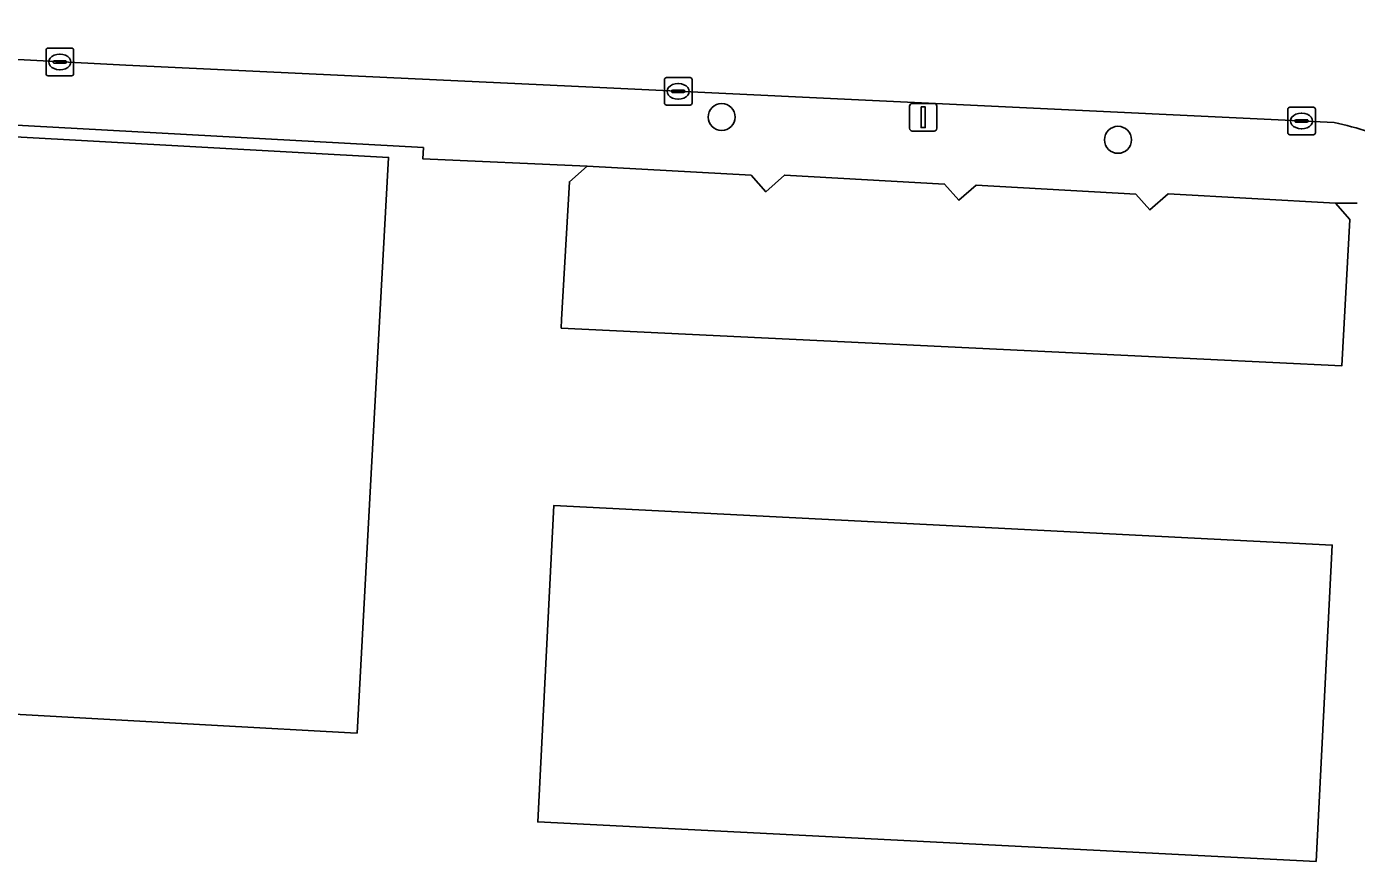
# Model space of a CAD drawing. Extents: x 161248 to 161848, y 384871 to 385383.
# Drawn here: x 161389.28 to 161437.48, y 384918.36 to 384948.61 of the extents above; entities that cross this region are included whole.
import ezdxf

# ---------------------------------------------------------------- set-up
doc = ezdxf.new("R2010")
doc.units = 0
for name, color, linetype in [('IMGEO_Boom', 7, 'Continuous'), ('IMGEO_Erf', 7, 'Continuous'), ('IMGEO_Kolk', 7, 'Continuous'), ('IMGEO_Lichtmast', 7, 'Continuous'), ('IMGEO_Pand', 7, 'Continuous'), ('IMGEO_Rijbaan_lokaal_open', 7, 'Continuous'), ('IMGEO_Voetpad_open', 7, 'Continuous')]:
    doc.layers.add(name, color=color, linetype=linetype)

msp = doc.modelspace()

# ---------------------------------------------------------------- linework, layer by layer
at = {"layer": 'IMGEO_Boom'}
for centre in [(161414.473, 384945.329), (161428.842, 384944.505)]:
    msp.add_circle(centre, 0.489, dxfattribs=at)
at = {"layer": 'IMGEO_Erf'}
for points in [[(161437.515, 384942.215), (161436.725, 384942.209), (161437.252, 384941.619), (161436.953, 384936.313), (161431.959, 384936.555), (161408.657, 384937.683), (161408.674, 384937.993), (161408.956, 384942.985), (161409.594, 384943.555), (161403.643, 384943.814), (161403.665, 384944.222), (161366.425, 384946.266), (161366.386, 384945.555), (161366.264, 384945.56)], [(161388.642, 384944.623), (161402.4, 384943.868), (161401.772, 384932.41), (161401.256, 384923.007), (161401.02, 384923.02), (161396.201, 384923.284), (161388.608, 384923.701)]]:
    msp.add_lwpolyline(points, dxfattribs=at)
msp.add_lwpolyline([(161431.614, 384930.071), (161436.607, 384929.818), (161436.025, 384918.36), (161431.032, 384918.613), (161407.806, 384919.792), (161408.388, 384931.25)], close=True, dxfattribs=at)
at = {"layer": 'IMGEO_Kolk'}
for p, q in [((161389.981, 384946.9), (161389.981, 384947.752)), ((161390.056, 384947.826), (161390.908, 384947.826)), ((161390.469, 384947.606), (161390.494, 384947.606)), ((161390.982, 384947.752), (161390.982, 384946.9)), ((161390.24, 384947.32), (161390.24, 384947.332)), ((161390.678, 384947.283), (161390.28, 384947.283)), ((161390.283, 384947.369), (161390.681, 384947.369)), ((161390.724, 384947.332), (161390.724, 384947.32)), ((161390.908, 384946.826), (161390.056, 384946.826)), ((161390.492, 384947.046), (161390.467, 384947.046)), ((161412.4, 384945.835), (161412.4, 384946.687)), ((161412.475, 384946.761), (161413.327, 384946.761)), ((161413.401, 384946.687), (161413.401, 384945.835)), ((161412.659, 384946.255), (161412.659, 384946.267)), ((161413.097, 384946.218), (161412.699, 384946.218)), ((161412.702, 384946.304), (161413.1, 384946.304)), ((161412.888, 384946.541), (161412.913, 384946.541)), ((161413.143, 384946.267), (161413.143, 384946.255)), ((161413.327, 384945.761), (161412.475, 384945.761)), ((161412.911, 384945.981), (161412.886, 384945.981)), ((161435.072, 384945.688), (161435.924, 384945.688)), ((161434.997, 384944.762), (161434.997, 384945.614)), ((161435.256, 384945.182), (161435.256, 384945.194)), ((161435.299, 384945.231), (161435.697, 384945.231)), ((161435.485, 384945.468), (161435.51, 384945.468)), ((161435.74, 384945.194), (161435.74, 384945.182)), ((161435.998, 384945.614), (161435.998, 384944.762)), ((161435.694, 384945.145), (161435.296, 384945.145)), ((161435.508, 384944.908), (161435.483, 384944.908)), ((161435.924, 384944.688), (161435.072, 384944.688))]:
    msp.add_line(p, q, dxfattribs=at)
for points in [[(161389.981, 384946.9), (161389.981, 384947.752)], [(161390.056, 384947.826), (161390.908, 384947.826)], [(161390.982, 384947.752), (161390.982, 384946.9)], [(161390.908, 384946.826), (161390.056, 384946.826)], [(161412.4, 384945.835), (161412.4, 384946.687)], [(161412.475, 384946.761), (161413.327, 384946.761)], [(161413.401, 384946.687), (161413.401, 384945.835)], [(161413.327, 384945.761), (161412.475, 384945.761)], [(161435.072, 384945.688), (161435.924, 384945.688)], [(161434.997, 384944.762), (161434.997, 384945.614)], [(161435.998, 384945.614), (161435.998, 384944.762)], [(161435.924, 384944.688), (161435.072, 384944.688)]]:
    msp.add_lwpolyline(points, dxfattribs=at)
for centre, radius, start, end in [((161390.058, 384947.75), 0.0765, 91.552, 178.448), ((161390.058, 384947.75), 0.0765, 91.552, 178.448), ((161390.906, 384947.75), 0.0765, 1.552, 88.448), ((161390.906, 384947.75), 0.0765, 1.552, 88.448), ((161390.28, 384947.329), 0.0403, 85.8775, 175.7526), ((161390.277, 384947.319), 0.0366, 178.938, 274.7102), ((161390.681, 384947.326), 0.043, 264.8664, 352.4533), ((161390.685, 384947.331), 0.0386, 1.7309, 96.639), ((161390.058, 384946.902), 0.0765, 181.552, 268.448), ((161390.058, 384946.902), 0.0765, 181.552, 268.448), ((161390.906, 384946.902), 0.0765, 271.552, 358.448), ((161390.906, 384946.902), 0.0765, 271.552, 358.448), ((161412.477, 384946.685), 0.0765, 91.552, 178.448), ((161412.477, 384946.685), 0.0765, 91.552, 178.448), ((161413.325, 384946.685), 0.0765, 1.552, 88.448), ((161413.325, 384946.685), 0.0765, 1.552, 88.448), ((161412.699, 384946.264), 0.0403, 85.8775, 175.7526), ((161412.696, 384946.254), 0.0366, 178.938, 274.7102), ((161413.1, 384946.261), 0.043, 264.8664, 352.4533), ((161413.104, 384946.266), 0.0386, 1.7309, 96.639), ((161412.477, 384945.837), 0.0765, 181.552, 268.448), ((161412.477, 384945.837), 0.0765, 181.552, 268.448), ((161413.325, 384945.837), 0.0765, 271.552, 358.448), ((161413.325, 384945.837), 0.0765, 271.552, 358.448), ((161435.074, 384945.612), 0.0765, 91.552, 178.448), ((161435.074, 384945.612), 0.0765, 91.552, 178.448), ((161435.922, 384945.612), 0.0765, 1.552, 88.448), ((161435.922, 384945.612), 0.0765, 1.552, 88.448), ((161435.296, 384945.191), 0.0403, 85.8775, 175.7526), ((161435.701, 384945.193), 0.0386, 1.7309, 96.639), ((161435.074, 384944.764), 0.0765, 181.552, 268.448), ((161435.074, 384944.764), 0.0765, 181.552, 268.448), ((161435.293, 384945.181), 0.0366, 178.938, 274.7102), ((161435.697, 384945.188), 0.043, 264.8664, 352.4533), ((161435.922, 384944.764), 0.0765, 271.552, 358.448), ((161435.922, 384944.764), 0.0765, 271.552, 358.448)]:
    msp.add_arc(centre, radius, start, end, dxfattribs=at)
for centre, major_axis, ratio, start_param, end_param in [((161390.468, 384947.326), (-0.387, 0.002), 0.722429, 4.712389, 7.853982), ((161390.493, 384947.326), (-0.39, 0.002), 0.717154, 1.570796, 4.712389), ((161412.887, 384946.261), (-0.387, 0.002), 0.722429, 4.712389, 7.853982), ((161412.912, 384946.261), (-0.39, 0.002), 0.717154, 1.570796, 4.712389), ((161435.484, 384945.188), (-0.387, 0.002), 0.722429, 4.712389, 7.853982), ((161435.509, 384945.188), (-0.39, 0.002), 0.717154, 1.570796, 4.712389)]:
    msp.add_ellipse(centre, major_axis=major_axis, ratio=ratio, start_param=start_param, end_param=end_param, dxfattribs=at)
at = {"layer": 'IMGEO_Lichtmast'}
for p, q in [((161421.286, 384944.923), (161421.286, 384945.723)), ((161421.286, 384945.723), (161421.286, 384944.923)), ((161421.386, 384945.823), (161422.176, 384945.823)), ((161422.176, 384945.823), (161421.386, 384945.823)), ((161422.276, 384945.723), (161422.276, 384944.923)), ((161422.276, 384944.923), (161422.276, 384945.723)), ((161422.176, 384944.823), (161421.386, 384944.823)), ((161421.386, 384944.823), (161422.176, 384944.823))]:
    msp.add_line(p, q, dxfattribs=at)
msp.add_lwpolyline([(161421.706, 384945.698), (161421.856, 384945.698), (161421.856, 384944.948), (161421.706, 384944.948), (161421.706, 384945.698)], dxfattribs=at)
for centre, start, end in [((161421.386, 384945.723), 90, 180), ((161421.386, 384945.723), 90, 180), ((161422.176, 384945.723), 0, 90), ((161422.176, 384945.723), 360, 90), ((161421.386, 384944.923), 180, 270), ((161421.386, 384944.923), 180, 270), ((161422.176, 384944.923), 270, 0), ((161422.176, 384944.923), 270, 0)]:
    msp.add_arc(centre, 0.1, start, end, dxfattribs=at)
at = {"layer": 'IMGEO_Pand'}
msp.add_lwpolyline([(161388.608, 384923.701), (161396.201, 384923.284), (161401.02, 384923.02), (161401.256, 384923.007), (161401.772, 384932.41), (161402.4, 384943.868), (161388.642, 384944.623)], dxfattribs=at)
for points in [[(161430.658, 384942.551), (161429.999, 384941.963), (161429.486, 384942.538), (161423.695, 384942.864), (161423.078, 384942.313), (161422.553, 384942.902), (161416.752, 384943.229), (161416.074, 384942.623), (161415.542, 384943.219), (161409.594, 384943.555), (161408.956, 384942.985), (161408.674, 384937.993), (161408.657, 384937.683), (161431.959, 384936.555), (161436.953, 384936.313), (161437.252, 384941.619), (161436.725, 384942.209)], [(161431.032, 384918.613), (161436.025, 384918.36), (161436.607, 384929.818), (161431.614, 384930.071), (161408.388, 384931.25), (161407.806, 384919.792)]]:
    msp.add_lwpolyline(points, close=True, dxfattribs=at)
at = {"layer": 'IMGEO_Rijbaan_lokaal_open'}
msp.add_lwpolyline([(161364.492, 384948.607), (161367.746, 384948.524), (161392.878, 384947.213), (161402.342, 384946.764), (161409.808, 384946.409), (161436.678, 384945.133)], dxfattribs=at)
msp.add_arc((161433.975, 384932.708), 12.716, 65.9425, 77.7289, dxfattribs=at)
at = {"layer": 'IMGEO_Voetpad_open'}
for points in [[(161436.678, 384945.133), (161409.808, 384946.409), (161402.342, 384946.764), (161392.878, 384947.213), (161367.746, 384948.524), (161364.492, 384948.607)], [(161366.264, 384945.56), (161366.386, 384945.555), (161366.425, 384946.266), (161403.665, 384944.222), (161403.643, 384943.814), (161409.594, 384943.555), (161415.542, 384943.219), (161416.074, 384942.623), (161416.752, 384943.229), (161422.553, 384942.902), (161423.078, 384942.313), (161423.695, 384942.864), (161429.486, 384942.538), (161429.999, 384941.963), (161430.658, 384942.551), (161436.725, 384942.209), (161437.515, 384942.215)]]:
    msp.add_lwpolyline(points, dxfattribs=at)
msp.add_arc((161433.975, 384932.708), 12.716, 65.9425, 77.7289, dxfattribs=at)

doc.saveas('drawing.dxf')
